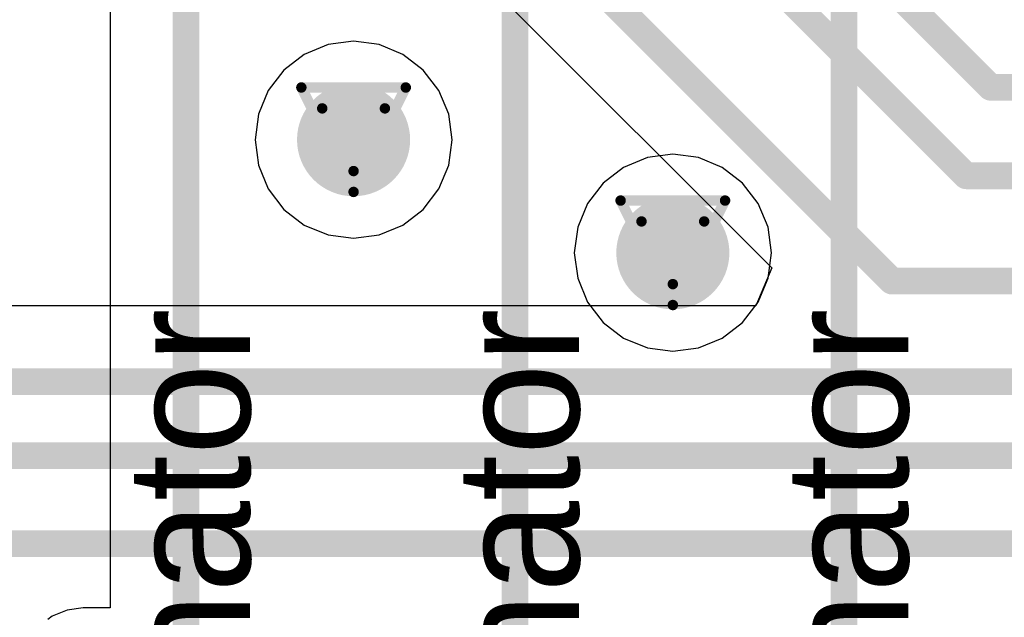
# Model space of a CAD drawing. Header units: millimetres. Extents: x 138 to 555, y 26 to 334.
# Tile 597 of 656: x 340.74 to 345.53, y 216.06 to 218.96. Entities that reach past the tile are written whole.
import ezdxf

# ---------------------------------------------------------------- set-up
doc = ezdxf.new("R2010")
doc.units = ezdxf.units.MM
for name, color, linetype in [('BottomLayer', 5, 'Continuous'), ('DrillDrawing', 1, 'Continuous'), ('Mechanical27', 56, 'Continuous'), ('MidLayer1', 16, 'Continuous'), ('MidLayer2', 76, 'Continuous'), ('MidLayer3', 90, 'Continuous'), ('MidLayer4', 156, 'Continuous'), ('MultiLayer', 9, 'Continuous'), ('TopLayer', 1, 'Continuous'), ('ViaHoleLayer', 16, 'Continuous')]:
    doc.layers.add(name, color=color, linetype=linetype)

msp = doc.modelspace()

# ---------------------------------------------------------------- linework, layer by layer
at = {"layer": 'BottomLayer'}
for p, q in [((340.5098, 221.6409), (344.3952, 217.7556)), ((344.3952, 217.7556), (344.3186, 217.5708)), ((344.3186, 217.5708), (340.4844, 217.5708))]:
    msp.add_line(p, q, dxfattribs=at)
at = {"layer": 'BottomLayer', "const_width": 0.13}
for points in [[(337.4563, 226.6374), (345.4596, 218.6342)], [(337.3046, 226.2399), (345.341, 218.2036)], [(336.8073, 225.8641), (344.9799, 217.6915)], [(345.4596, 218.6342), (351.8544, 218.6342)], [(345.341, 218.2036), (350.7172, 218.2036)], [(344.9799, 217.6915), (349.6491, 217.6915)], [(340.3319, 217.2027), (348.4758, 217.2027)], [(339.7937, 216.8419), (347.1678, 216.8419)], [(339.3636, 216.415), (346.0442, 216.415)]]:
    msp.add_lwpolyline(points, dxfattribs=at)
at = {"layer": 'BottomLayer'}
for points, const_width in [([(345.4271, 218.6342, 1), (345.4921, 218.6342, 1)], 0.065), ([(345.4271, 218.6342, 1), (345.4921, 218.6342, 1)], 0.065), ([(342.2243, 218.3791, 1), (342.4993, 218.3791, 1)], 0.275), ([(345.3085, 218.2036, 1), (345.3735, 218.2036, 1)], 0.065), ([(345.3085, 218.2036, 1), (345.3735, 218.2036, 1)], 0.065), ([(343.7769, 217.8292, 1), (344.0519, 217.8292, 1)], 0.275), ([(344.9474, 217.6915, 1), (345.0124, 217.6915, 1)], 0.065), ([(344.9474, 217.6915, 1), (345.0124, 217.6915, 1)], 0.065)]:
    msp.add_lwpolyline(points, format="xyb", close=True, dxfattribs=dict(at, const_width=const_width))
at = {"layer": 'DrillDrawing', "const_width": 0.0508}
for points in [[(342.1078, 218.6331), (342.6158, 218.6331)], [(342.1078, 218.6331), (342.3618, 218.1251)], [(342.3618, 218.1251), (342.6158, 218.6331)], [(342.2094, 218.5315), (342.5142, 218.5315)], [(342.2094, 218.5315), (342.3618, 218.2267)], [(342.3618, 218.2267), (342.5142, 218.5315)], [(343.6604, 218.0832), (344.1684, 218.0832)], [(343.6604, 218.0832), (343.9144, 217.5752)], [(343.9144, 217.5752), (344.1684, 218.0832)], [(343.762, 217.9816), (344.0668, 217.9816)], [(343.762, 217.9816), (343.9144, 217.6768)], [(343.9144, 217.6768), (344.0668, 217.9816)]]:
    msp.add_lwpolyline(points, dxfattribs=at)
at = {"layer": 'DrillDrawing', "const_width": 0.0254}
for points in [[(342.0951, 218.6331, 1), (342.1205, 218.6331, 1)], [(342.0951, 218.6331, 1), (342.1205, 218.6331, 1)], [(342.6031, 218.6331, 1), (342.6285, 218.6331, 1)], [(342.6031, 218.6331, 1), (342.6285, 218.6331, 1)], [(342.1967, 218.5315, 1), (342.2221, 218.5315, 1)], [(342.1967, 218.5315, 1), (342.2221, 218.5315, 1)], [(342.5015, 218.5315, 1), (342.5269, 218.5315, 1)], [(342.5015, 218.5315, 1), (342.5269, 218.5315, 1)], [(342.3491, 218.2267, 1), (342.3745, 218.2267, 1)], [(342.3491, 218.2267, 1), (342.3745, 218.2267, 1)], [(342.3491, 218.1251, 1), (342.3745, 218.1251, 1)], [(342.3491, 218.1251, 1), (342.3745, 218.1251, 1)], [(343.6477, 218.0832, 1), (343.6731, 218.0832, 1)], [(343.6477, 218.0832, 1), (343.6731, 218.0832, 1)], [(344.1557, 218.0832, 1), (344.1811, 218.0832, 1)], [(344.1557, 218.0832, 1), (344.1811, 218.0832, 1)], [(343.7493, 217.9816, 1), (343.7747, 217.9816, 1)], [(343.7493, 217.9816, 1), (343.7747, 217.9816, 1)], [(344.0541, 217.9816, 1), (344.0795, 217.9816, 1)], [(344.0541, 217.9816, 1), (344.0795, 217.9816, 1)], [(343.9017, 217.6768, 1), (343.9271, 217.6768, 1)], [(343.9017, 217.6768, 1), (343.9271, 217.6768, 1)], [(343.9017, 217.5752, 1), (343.9271, 217.5752, 1)], [(343.9017, 217.5752, 1), (343.9271, 217.5752, 1)]]:
    msp.add_lwpolyline(points, format="xyb", close=True, dxfattribs=at)
at = {"layer": 'MidLayer1'}
for p, q in [((342.2378, 218.8419), (342.1222, 218.7941)), ((342.3618, 218.8582), (342.2378, 218.8419)), ((342.4858, 218.8419), (342.3618, 218.8582)), ((342.6013, 218.7941), (342.4858, 218.8419)), ((342.1222, 218.7941), (342.023, 218.7179)), ((342.7005, 218.7179), (342.6013, 218.7941)), ((342.023, 218.7179), (341.9468, 218.6187)), ((342.7767, 218.6187), (342.7005, 218.7179)), ((341.9468, 218.6187), (341.899, 218.5031)), ((342.8245, 218.5031), (342.7767, 218.6187)), ((341.899, 218.5031), (341.8827, 218.3791)), ((342.8409, 218.3791), (342.8245, 218.5031)), ((341.8827, 218.3791), (341.899, 218.2551)), ((342.8245, 218.2551), (342.8409, 218.3791)), ((343.9144, 218.3083), (343.7904, 218.292)), ((344.0384, 218.292), (343.9144, 218.3083)), ((341.899, 218.2551), (341.9468, 218.1396)), ((342.7767, 218.1396), (342.8245, 218.2551)), ((343.7904, 218.292), (343.6748, 218.2442)), ((344.1539, 218.2442), (344.0384, 218.292)), ((343.6748, 218.2442), (343.5756, 218.168)), ((344.2532, 218.168), (344.1539, 218.2442)), ((343.5756, 218.168), (343.4995, 218.0688)), ((344.3293, 218.0688), (344.2532, 218.168)), ((341.9468, 218.1396), (342.023, 218.0404)), ((342.7005, 218.0404), (342.7767, 218.1396)), ((343.4995, 218.0688), (343.4516, 217.9532)), ((344.3772, 217.9532), (344.3293, 218.0688)), ((342.023, 218.0404), (342.1222, 217.9642)), ((342.6013, 217.9642), (342.7005, 218.0404)), ((342.1222, 217.9642), (342.2378, 217.9164)), ((342.4858, 217.9164), (342.6013, 217.9642)), ((342.2378, 217.9164), (342.3618, 217.9)), ((342.3618, 217.9), (342.4858, 217.9164)), ((343.4516, 217.9532), (343.4353, 217.8292)), ((344.3935, 217.8292), (344.3772, 217.9532)), ((343.4353, 217.8292), (343.4516, 217.7052)), ((344.3772, 217.7052), (344.3935, 217.8292)), ((343.4516, 217.7052), (343.4995, 217.5897)), ((344.3293, 217.5897), (344.3772, 217.7052)), ((343.4995, 217.5897), (343.5756, 217.4905)), ((344.2532, 217.4905), (344.3293, 217.5897)), ((343.5756, 217.4905), (343.6748, 217.4143)), ((344.1539, 217.4143), (344.2532, 217.4905)), ((343.6748, 217.4143), (343.7904, 217.3665)), ((344.0384, 217.3665), (344.1539, 217.4143)), ((343.7904, 217.3665), (343.9144, 217.3502)), ((343.9144, 217.3502), (344.0384, 217.3665))]:
    msp.add_line(p, q, dxfattribs=at)
at = {"layer": 'MidLayer1', "const_width": 0.275}
for points in [[(342.2243, 218.3791, 1), (342.4993, 218.3791, 1)], [(343.7769, 217.8292, 1), (344.0519, 217.8292, 1)]]:
    msp.add_lwpolyline(points, format="xyb", close=True, dxfattribs=at)
at = {"layer": 'MidLayer2', "const_width": 0.275}
for points in [[(342.2243, 218.3791, 1), (342.4993, 218.3791, 1)], [(343.7769, 217.8292, 1), (344.0519, 217.8292, 1)]]:
    msp.add_lwpolyline(points, format="xyb", close=True, dxfattribs=at)
at = {"layer": 'MidLayer3', "const_width": 0.275}
for points in [[(342.2243, 218.3791, 1), (342.4993, 218.3791, 1)], [(343.7769, 217.8292, 1), (344.0519, 217.8292, 1)]]:
    msp.add_lwpolyline(points, format="xyb", close=True, dxfattribs=at)
at = {"layer": 'MidLayer4'}
for p, q in [((342.2378, 218.8419), (342.1222, 218.7941)), ((342.3618, 218.8582), (342.2378, 218.8419)), ((342.4858, 218.8419), (342.3618, 218.8582)), ((342.6013, 218.7941), (342.4858, 218.8419)), ((342.1222, 218.7941), (342.023, 218.7179)), ((342.7005, 218.7179), (342.6013, 218.7941)), ((342.023, 218.7179), (341.9468, 218.6187)), ((342.7767, 218.6187), (342.7005, 218.7179)), ((341.9468, 218.6187), (341.899, 218.5031)), ((342.8245, 218.5031), (342.7767, 218.6187)), ((341.899, 218.5031), (341.8827, 218.3791)), ((342.8409, 218.3791), (342.8245, 218.5031)), ((341.8827, 218.3791), (341.899, 218.2551)), ((342.8245, 218.2551), (342.8409, 218.3791)), ((343.9144, 218.3083), (343.7904, 218.292)), ((344.0384, 218.292), (343.9144, 218.3083)), ((341.899, 218.2551), (341.9468, 218.1396)), ((342.7767, 218.1396), (342.8245, 218.2551)), ((343.7904, 218.292), (343.6748, 218.2442)), ((344.1539, 218.2442), (344.0384, 218.292)), ((343.6748, 218.2442), (343.5756, 218.168)), ((344.2532, 218.168), (344.1539, 218.2442)), ((343.5756, 218.168), (343.4995, 218.0688)), ((344.3293, 218.0688), (344.2532, 218.168)), ((341.9468, 218.1396), (342.023, 218.0404)), ((342.7005, 218.0404), (342.7767, 218.1396)), ((343.4995, 218.0688), (343.4516, 217.9532)), ((344.3772, 217.9532), (344.3293, 218.0688)), ((342.023, 218.0404), (342.1222, 217.9642)), ((342.6013, 217.9642), (342.7005, 218.0404)), ((342.1222, 217.9642), (342.2378, 217.9164)), ((342.4858, 217.9164), (342.6013, 217.9642)), ((342.2378, 217.9164), (342.3618, 217.9)), ((342.3618, 217.9), (342.4858, 217.9164)), ((343.4516, 217.9532), (343.4353, 217.8292)), ((344.3935, 217.8292), (344.3772, 217.9532)), ((343.4353, 217.8292), (343.4516, 217.7052)), ((344.3772, 217.7052), (344.3935, 217.8292)), ((343.4516, 217.7052), (343.4995, 217.5897)), ((344.3293, 217.5897), (344.3772, 217.7052)), ((343.4995, 217.5897), (343.5756, 217.4905)), ((344.2532, 217.4905), (344.3293, 217.5897)), ((343.5756, 217.4905), (343.6748, 217.4143)), ((344.1539, 217.4143), (344.2532, 217.4905)), ((343.6748, 217.4143), (343.7904, 217.3665)), ((344.0384, 217.3665), (344.1539, 217.4143)), ((343.7904, 217.3665), (343.9144, 217.3502)), ((343.9144, 217.3502), (344.0384, 217.3665))]:
    msp.add_line(p, q, dxfattribs=at)
at = {"layer": 'MidLayer4', "const_width": 0.275}
for points in [[(342.2243, 218.3791, 1), (342.4993, 218.3791, 1)], [(343.7769, 217.8292, 1), (344.0519, 217.8292, 1)]]:
    msp.add_lwpolyline(points, format="xyb", close=True, dxfattribs=at)
at = {"layer": 'MultiLayer', "const_width": 0.275}
for points in [[(342.2243, 218.3791, 1), (342.4993, 218.3791, 1)], [(343.7769, 217.8292, 1), (344.0519, 217.8292, 1)]]:
    msp.add_lwpolyline(points, format="xyb", close=True, dxfattribs=at)
at = {"layer": 'TopLayer'}
for p, q in [((341.1785, 221.1962), (341.1785, 216.1018)), ((341.0466, 216.1018), (340.9683, 216.0915)), ((341.1785, 216.1018), (341.0466, 216.1018)), ((340.8954, 216.0613), (340.8749, 216.0456)), ((340.9683, 216.0915), (340.8954, 216.0613))]:
    msp.add_line(p, q, dxfattribs=at)
at = {"layer": 'TopLayer', "const_width": 0.13}
for points in [[(341.5467, 215.1992), (341.5467, 221.3487)], [(343.1466, 215.1993), (343.1466, 221.0556)], [(344.7467, 215.1993), (344.7467, 220.1996)]]:
    msp.add_lwpolyline(points, dxfattribs=at)
at = {"layer": 'TopLayer', "const_width": 0.275}
for points in [[(342.2243, 218.3791, 1), (342.4993, 218.3791, 1)], [(343.7769, 217.8292, 1), (344.0519, 217.8292, 1)]]:
    msp.add_lwpolyline(points, format="xyb", close=True, dxfattribs=at)
at = {"layer": 'ViaHoleLayer', "const_width": 0.15}
for points in [[(342.2868, 218.3791, 1), (342.4368, 218.3791, 1)], [(343.8394, 217.8292, 1), (343.9894, 217.8292, 1)]]:
    msp.add_lwpolyline(points, format="xyb", close=True, dxfattribs=at)

# ---------------------------------------------------------------- texts
at = {"layer": 'Mechanical27'}
for p in [(341.8586, 213.5886), (343.4588, 213.5886), (345.059, 213.5886)]:
    msp.add_text('.designator', height=0.599999, rotation=90, dxfattribs=at).set_placement(p)

doc.saveas('drawing.dxf')
